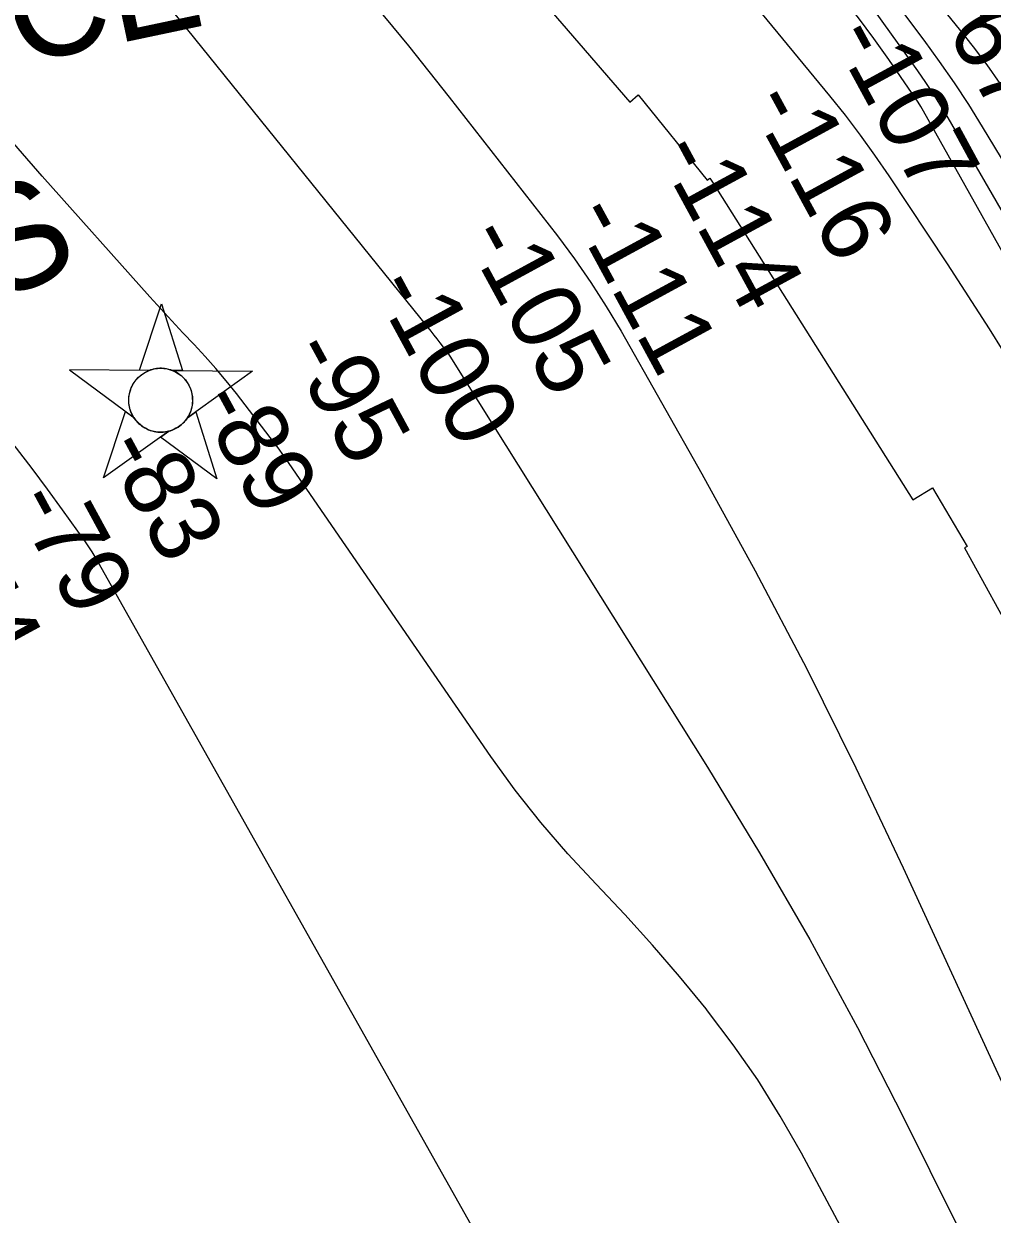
# Model space of a CAD drawing. Extents: x 3598634 to 3636690, y 517270 to 542944.
# Drawn here: x 3631061 to 3631986, y 529995 to 531132 of the extents above; entities that cross this region are included whole.
import ezdxf

# ---------------------------------------------------------------- set-up
doc = ezdxf.new("R2010")
doc.units = 0
for name, color, linetype in [('V-CHAN-NAID', 7, 'Continuous'), ('V-RIVR-RANG', 7, 'Continuous'), ('V-RRAP-RVMT', 7, 'Continuous'), ('V-TOPO-MAJR', 7, 'Continuous'), ('V-TOPO-MINR', 7, 'Continuous')]:
    doc.layers.add(name, color=color, linetype=linetype)

msp = doc.modelspace()

# ---------------------------------------------------------------- linework, layer by layer
at = {"layer": 'V-CHAN-NAID'}
for points in [[(3631181, 530800.8), (3631171.5, 530800.9), (3631192.6, 530864.4), (3631212.8, 530800.6), (3631203.2, 530800.6), (3631201.6, 530801.2), (3631199.6, 530801.8), (3631197.5, 530802.3), (3631195.5, 530802.6), (3631194.3, 530802.7), (3631192.8, 530802.8), (3631191.1, 530802.8), (3631189.7, 530802.7), (3631187.8, 530802.5), (3631186.4, 530802.3), (3631184.6, 530801.9), (3631183.1, 530801.5), (3631182.1, 530801.2)], [(3631181, 530800.8), (3631104.6, 530801.3), (3631166.1, 530755.9), (3631165, 530757.9), (3631164.2, 530759.5), (3631163.4, 530761.5), (3631162.7, 530763.5), (3631162.3, 530764.8), (3631162, 530766.5), (3631161.7, 530767.9), (3631161.5, 530769.5), (3631161.4, 530771.2), (3631161.4, 530772.8), (3631161.5, 530774.9), (3631161.7, 530776.5), (3631162.1, 530778.7), (3631162.6, 530780.6), (3631163.2, 530782.5), (3631163.8, 530784.2), (3631164.5, 530785.8), (3631165.4, 530787.3), (3631166.4, 530789.1), (3631167.5, 530790.5), (3631168.5, 530791.8), (3631169.5, 530792.9), (3631170.8, 530794.3), (3631171.8, 530795.2), (3631173.5, 530796.6), (3631174.7, 530797.5), (3631176.4, 530798.6), (3631178.2, 530799.5), (3631179.6, 530800.2)], [(3631203.2, 530800.6), (3631279.7, 530800.1), (3631217.5, 530755.6), (3631218.4, 530757.1), (3631219.4, 530758.9), (3631220.1, 530760.5), (3631220.9, 530762.5), (3631221.4, 530764.2), (3631221.8, 530765.9), (3631222.2, 530767.9), (3631222.3, 530769.5), (3631222.5, 530771.7), (3631222.4, 530773.7), (3631222.3, 530776), (3631222, 530777.7), (3631221.5, 530779.9), (3631220.9, 530782.1), (3631220.1, 530784.1), (3631219.5, 530785.5), (3631218.4, 530787.4), (3631217.4, 530789.1), (3631216.2, 530790.8), (3631214.9, 530792.4), (3631213.6, 530793.8), (3631212, 530795.3), (3631210.3, 530796.7), (3631208.6, 530797.9), (3631206.7, 530799), (3631205.2, 530799.8)], [(3631199.5, 530742.7), (3631137.3, 530698.2), (3631158.4, 530761.6), (3631166.1, 530755.9), (3631166.8, 530755), (3631168.1, 530753.1), (3631169.4, 530751.7), (3631170.8, 530750.2), (3631172.2, 530749), (3631173.7, 530747.8), (3631175.1, 530746.8), (3631176.7, 530745.8), (3631178.5, 530744.9), (3631180.2, 530744.1), (3631181.7, 530743.5), (3631183.3, 530743), (3631185.5, 530742.4), (3631187.1, 530742.1), (3631189.1, 530741.9), (3631190.6, 530741.8), (3631192.5, 530741.7), (3631194.2, 530741.8), (3631195.9, 530742), (3631197.8, 530742.3)], [(3631217.5, 530755.6), (3631225.3, 530761.2), (3631245.5, 530697.4), (3631191.7, 530737.1), (3631199.5, 530742.7), (3631201.1, 530743.2), (3631202.8, 530743.7), (3631204.9, 530744.6), (3631206.7, 530745.5), (3631208.5, 530746.6), (3631210.3, 530747.8), (3631211.8, 530749.1), (3631213.1, 530750.3), (3631214.5, 530751.7), (3631215.7, 530753.1), (3631216.8, 530754.5)]]:
    msp.add_lwpolyline(points, close=True, dxfattribs=at)
msp.add_circle((3631191.9, 530772.3), 30.5, dxfattribs=at)
at = {"layer": 'V-RRAP-RVMT'}
for p, q in [((3631558.9, 531150.8), (3631640.2, 531057.1)), ((3631640.2, 531057.1), (3631648.1, 531064)), ((3631648.1, 531064), (3631714, 530982.5)), ((3631714, 530982.5), (3631716.4, 530984.4)), ((3631716.4, 530984.4), (3631719.1, 530980.5)), ((3631719.1, 530980.5), (3631910.4, 530677.1)), ((3631910.4, 530677.1), (3631929.2, 530688.5)), ((3631929.2, 530688.5), (3631962.3, 530632.6)), ((3631962.3, 530632.6), (3631959.9, 530631.2)), ((3631959.9, 530631.2), (3632045.4, 530475.7))]:
    msp.add_line(p, q, dxfattribs=at)
at = {"layer": 'V-TOPO-MAJR'}
for points in [[(3632307.1, 530359.4), (3631920.6, 531048.5), (3631918.1, 531052.8), (3631915.5, 531057), (3631912.8, 531061.2), (3631910, 531065.3), (3631887.5, 531097.7), (3631873.2, 531117.8), (3631858.6, 531137.6), (3631843.4, 531157.1), (3631827.9, 531176.3), (3631826.8, 531177.7), (3631810.3, 531197.3), (3631793.7, 531216.8)], [(3631189.6, 531161.2), (3631447.1, 530841.9), (3631450.1, 530838.3), (3631453, 530834.6), (3631455.8, 530830.9), (3631458.7, 530827.2), (3631461.8, 530823), (3631463.1, 530821.4), (3631464.3, 530819.7), (3631466.8, 530816.3), (3631468.9, 530813.3), (3631469.8, 530812), (3631714.4, 530421.9), (3631764, 530340), (3631812, 530257.2), (3631857.5, 530173.1), (3631901.3, 530088), (3631977.6, 529934.3), (3631981.9, 529925.3), (3631986, 529916.1), (3631989.9, 529906.9)]]:
    msp.add_lwpolyline(points, dxfattribs=at)
at = {"layer": 'V-TOPO-MINR'}
for points in [[(3631613.7, 531479.6), (3631656.7, 531426.5), (3631699.5, 531373.4), (3631722.8, 531344.4), (3631758.7, 531298.8), (3631794.1, 531252.9), (3631828.7, 531206.4), (3631862.9, 531159.5), (3631914.9, 531086.8), (3631922.5, 531075.9), (3631929.9, 531064.8), (3631937, 531053.4), (3631943.8, 531042), (3632141.8, 530700)], [(3631993.8, 531074.9), (3631981.4, 531092.5), (3631968.5, 531109.7), (3631955.2, 531126.6), (3631828, 531283.3)], [(3632022.9, 530777.4), (3631983.8, 530840.4), (3631943.6, 530902.7), (3631887.8, 530986.7), (3631874.3, 531006.2), (3631860.5, 531025.5), (3631846.1, 531044.4), (3631831.2, 531063), (3631771.4, 531135.6), (3631733.5, 531181.4), (3631695.4, 531227.2)], [(3631841.1, 531222.8), (3631921, 531116.1), (3631935.6, 531095.9), (3631949.9, 531075.5), (3631963.6, 531054.6), (3631976.8, 531033.4), (3632047.4, 530916.9)], [(3631494.3, 529974.6), (3631132.3, 530617.7), (3631129.3, 530622.7), (3631126.3, 530627.6), (3631123.2, 530632.4), (3631119.9, 530637.2), (3631098.2, 530667.7), (3631083.8, 530687.5), (3631069.1, 530707.1), (3631054.1, 530726.4), (3631038.7, 530745.5), (3631029.3, 530757), (3631009.2, 530781.8), (3630989.2, 530806.7), (3630969.3, 530831.8), (3630949.6, 530856.9), (3630775.7, 531080), (3630737, 531130.1), (3630698.7, 531180.3)], [(3631388.7, 531159.1), (3631428.5, 531110.8), (3631467.5, 531061.9), (3631570.9, 530929.3), (3631587.2, 530907.4), (3631602.9, 530884.9), (3631617.6, 530861.8), (3631631.7, 530838.3), (3631708.8, 530702), (3631759.7, 530609.3), (3631809.1, 530515.9), (3631856.1, 530421.2), (3631901.4, 530325.7), (3632065.6, 529968.9)], [(3631996.9, 531107), (3631974.5, 531141.7)], [(3631887.5, 529897.1), (3631804, 530053.2), (3631783.7, 530088.7), (3631762.3, 530123.3), (3631738.9, 530156.7), (3631714.4, 530189.3), (3631712.9, 530191.2), (3631687.7, 530221.8), (3631661.9, 530251.9), (3631635.2, 530281.2), (3631607.9, 530310), (3631580.9, 530339), (3631555, 530368.9), (3631530.6, 530400), (3631507.3, 530432.1), (3631314.5, 530712), (3631310.1, 530718.3), (3631305.7, 530724.5), (3631301.1, 530730.7), (3631296.5, 530736.8), (3631264.2, 530778.6), (3631254.5, 530790.7), (3631244.6, 530802.6), (3631234.3, 530814.2), (3631223.8, 530825.5), (3631213.1, 530836.7), (3631202.5, 530848), (3631192, 530859.5), (3631181.6, 530871), (3631078.7, 530986.3), (3631017.7, 531056.1)]]:
    msp.add_lwpolyline(points, dxfattribs=at)

# ---------------------------------------------------------------- texts
at = {"layer": 'V-CHAN-NAID'}
for s, rotation, p in [('PROVIDENCE "112" (111.3)', 11.9068, (3630371.3, 530948.5)), ('MILE "111" BUOYS ', 25.5017, (3630059.8, 530398.4))]:
    msp.add_text(s, height=100, rotation=rotation, dxfattribs=at).set_placement(p)
at = {"layer": 'V-RIVR-RANG'}
for s, p in [('-67', (3631928.1, 531152.8)), ('-107', (3631832.3, 531119.6)), ('-116', (3631752.6, 531056.8)), ('-114', (3631664.8, 531009)), ('-111', (3631583.4, 530949.4)), ('-105', (3631480.9, 530928.5)), ('-100', (3631393.3, 530880.3)), ('-95', (3631312.7, 530819.1)), ('-89', (3631225.1, 530770.9)), ('-83', (3631135.5, 530726.3)), ('-79', (3631049.4, 530675.3)), ('-74', (3630961.5, 530627.8))]:
    msp.add_text(s, height=67, rotation=298.5245, dxfattribs=at).set_placement(p)

doc.saveas('drawing.dxf')
